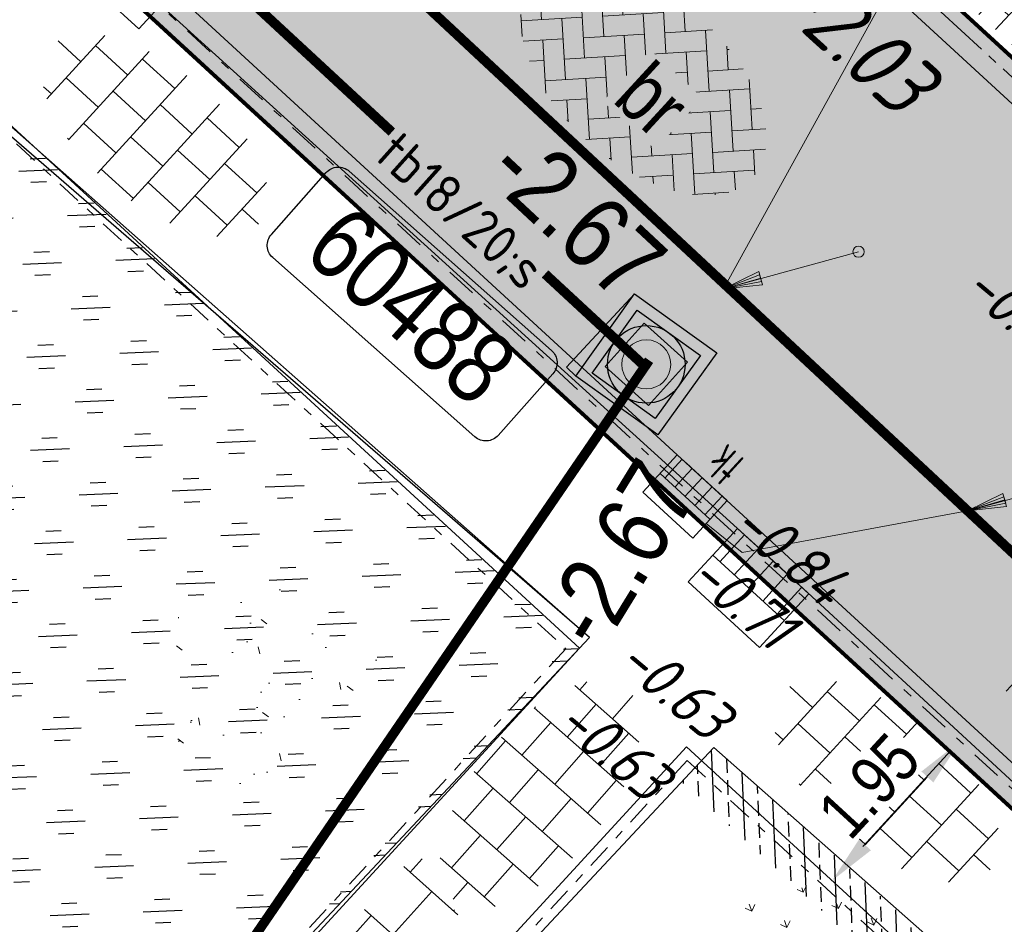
# Model space of a CAD drawing. Header units: metres. Extents: x 111546 to 149831, y 498798 to 507863.
# Tile 770 of 1056: x 111880 to 111890, y 501712 to 501722. Entities that reach past the tile are written whole.
import ezdxf
from ezdxf.enums import TextEntityAlignment as Align

# ---------------------------------------------------------------- set-up
doc = ezdxf.new("R2010")
doc.units = ezdxf.units.M
for name, pattern in [('CENTER2', [28.575, 19.05, -3.175, 3.175, -3.175]), ('DASHDOT', [25.4, 12.7, -6.35, 0, -6.35]), ('DASHDOT2', [12.7, 6.35, -3.175, 0, -3.175]), ('DASHED', [19.05, 12.7, -6.35]), ('RI-HWA', [7.4, 5, -2.4]), ('VW-1-1_STREEP', [2, 1, -1])]:
    doc.linetypes.add(name, pattern=pattern)
for name, color, linetype in [('0-hoogte mv-bestaand', 253, 'Continuous'), ('1-ontgraven teelaarde tbv aanbrengen cunet', 252, 'DASHED'), ('2-nw- bob-DWA', 20, 'Continuous'), ('2-nw-DWA inspectieput nr', 2, 'Continuous'), ('2-nw-inspectieput-DWA-beton-80', 20, 'Continuous'), ('2-nw-streng-DWA beton', 20, 'DASHED'), ('2-nw-streng-HWA', 160, 'RI-HWA'), ('2-vw-Streng regenwater  bobtot', 150, 'Continuous'), ('3-NW-HV-316010+318010-Afwerken zandbed voor wegfundering en menggranulaat-opp', 20, 'Continuous'), ('3-nw-markering', 7, 'Continuous'), ('3-vw-band-ob 6x20', 30, 'Continuous'), ('3-vw-band-trb-13-15x25', 230, 'Continuous'), ('4-vw-bossage', 3, 'Continuous'), ('4-vw-bossage-omlijsting', 7, 'Continuous')]:
    doc.layers.add(name, color=color, linetype=linetype)
for name, color, linetype, lineweight in [('2-nw-inlaat-hwa 125', 160, 'Continuous', 15), ('2-YY-kolkleiding HWA 125mm', 150, 'Continuous', 15), ('3-nw-arcering-rijweg', 7, 'Continuous', 13), ('3-nw-arcering-trottoir', 2, 'Continuous', 15), ('3-nw-band-gb 5-20x20 gb-achterkant', 7, 'CENTER2', 13), ('3-nw-band-gb 5-20x20 gb-voorkant', 7, 'Continuous', 13), ('3-nw-band-ob 10x20', 7, 'Continuous', 13), ('3-nw-band-ob 10x20-achterkant', 7, 'DASHDOT', 13), ('3-nw-band-trb18-20x20-achterkant-stelspecie', 103, 'DASHDOT2', 15), ('3-nw-band-trb18-20x20-voorkant-stelspecie', 103, 'Continuous', 15), ('3-nw-kolk trottoir', 7, 'Continuous', 13), ('3-nw-maatvoering', 181, 'Continuous', 15), ('3-nw-mat-arcering', 7, 'Continuous', 5), ('3-nw-putrand-bestrating-dwa', 30, 'Continuous', 13), ('3-nw-text-20-herinrichting', 7, 'Continuous', 15), ('3-vw-kolk-trottoirkolk', 50, 'Continuous', 13), ('3-vw-verharding', 3, 'Continuous', 15), ('4-bs-gras', 253, 'Continuous', 9), ('4-nw-gazon', 7, 'Continuous', 5)]:
    doc.layers.add(name, color=color, linetype=linetype, lineweight=lineweight)
doc.layers.add('3-nw-menggranulaat', color=7, linetype='Continuous', lineweight=13, true_color=0xebebeb)
doc.styles.get("Standard").update_dxf_attribs({"font": 'isocp-ie.shx'})
doc.styles.add('veysel', font='isocp-ie.shx', dxfattribs={"height": 0.1})
doc.styles.add('Zaanstad', font='ARIALN.TTF')
doc.styles.add('Zaanstad 1-200 1.8mm', font='ARIALN.TTF', dxfattribs={"height": 0.36})
doc.styles.add('Zaanstad 1-500 1.8mm', font='ARIALN.TTF', dxfattribs={"height": 0.9})
doc.dimstyles.new('1-250', dxfattribs={"dimscale": 0.25, "dimtxt": 2, "dimasz": 2, "dimexe": 1, "dimexo": 1, "dimgap": 0.5, "dimtad": 1, "dimzin": 0, "dimdsep": 46, "dimtxsty": 'Zaanstad', "dimcen": 0, "dimclrd": 256, "dimclre": 256, "dimclrt": 256, "dimadec": 0, "dimazin": 0, "dimtfac": 1, "dimtofl": 0, "dimtmove": 0, "dimatfit": 3, "dimfxl": 1, "dimtfill": 1, "dimtolj": 1, "dimtzin": 0, "dimlwd": -1, "dimlwe": -1, "dimarcsym": 0})

# ---------------------------------------------------------------- blocks, each defined once
blk = doc.blocks.new('*D574')
at = {"layer": '3-nw-maatvoering', "ltscale": 0.01, "transparency": 16777216}
blk.add_line((111890.401, 501714.636), (111893.108, 501717.581), dxfattribs=at)
for points in [[(111893.047, 501717.638), (111893.169, 501717.525), (111893.446, 501717.95)], [(111890.34, 501714.693), (111890.463, 501714.58), (111890.063, 501714.268)]]:
    blk.add_solid(points, dxfattribs=at)
at = {"layer": 'Defpoints', "color": 0, "ltscale": 0.01, "transparency": 16777216}
for p in [(111893.446, 501717.95), (111893.446, 501717.95), (111890.063, 501714.268)]:
    blk.add_point(p, dxfattribs=at)
at = {"layer": '3-nw-maatvoering', "ltscale": 0.01, "transparency": 16777216, "insert": (111891.475, 501716.366), "char_height": 0.5, "attachment_point": 5, "rotation": 47.4151, "style": 'Zaanstad', "bg_fill": 3, "box_fill_scale": 1.1, "bg_fill_color": 256, "bg_fill_true_color": 13158600, "bg_fill_transparency": 0}
blk.add_mtext('\\A1;5.00', dxfattribs=at)
blk = doc.blocks.new('*D577')
at = {"layer": '3-nw-maatvoering', "ltscale": 0.01, "transparency": 16777216}
blk.add_line((111889.588, 501713.753), (111888.946, 501713.054), dxfattribs=at)
for points in [[(111889.527, 501713.81), (111889.65, 501713.697), (111889.927, 501714.122)], [(111888.884, 501713.11), (111889.007, 501712.998), (111888.607, 501712.686)]]:
    blk.add_solid(points, dxfattribs=at)
at = {"layer": 'Defpoints', "color": 0, "ltscale": 0.01, "transparency": 16777216}
for p in [(111889.927, 501714.122), (111888.607, 501712.686), (111888.607, 501712.686)]:
    blk.add_point(p, dxfattribs=at)
at = {"layer": '3-nw-maatvoering', "ltscale": 0.01, "transparency": 16777216, "insert": (111888.987, 501713.661), "char_height": 0.5, "attachment_point": 5, "rotation": 47.4151, "style": 'Zaanstad', "bg_fill": 3, "box_fill_scale": 1.1, "bg_fill_color": 256, "bg_fill_true_color": 13158600, "bg_fill_transparency": 0}
blk.add_mtext('\\A1;1.95', dxfattribs=at)
blk = doc.blocks.new('tgls')
at = {"linetype": 'Continuous'}
for p, q in [((-1.018, -0.663), (-1.018, 0.575)), ((-0.418, -0.668), (-0.418, 0.573)), ((0.182, -0.673), (0.182, 0.57)), ((0.782, -0.678), (0.782, 0.568)), ((-1.018, 0.329), (-1.552, 0.329)), ((0.182, 0.329), (-0.418, 0.329)), ((1.218, 0.329), (0.782, 0.329)), ((-1.618, 0.029), (-1.635, 0.029)), ((-1.618, -0.658), (-1.618, 0.09)), ((-0.418, 0.029), (-1.018, 0.029)), ((0.782, 0.029), (0.182, 0.029)), ((-1.018, -0.271), (-1.618, -0.271)), ((0.182, -0.271), (-0.418, -0.271)), ((1.382, -0.271), (0.782, -0.271)), ((1.382, -0.682), (1.382, -0.248)), ((-1.618, -0.571), (-1.803, -0.571)), ((-0.418, -0.571), (-1.018, -0.571)), ((0.782, -0.571), (0.182, -0.571)), ((1.473, -0.571), (1.382, -0.571))]:
    blk.add_line(p, q, dxfattribs=at)
blk = doc.blocks.new('straatkolk_M')
at = {"linetype": 'Continuous'}
for p, q in [((-0.404, 0.475), (-0.569, -0.255)), ((0.569, 0.255), (-0.404, 0.475)), ((0.569, 0.255), (0.404, -0.475)), ((0.404, -0.475), (-0.569, -0.255))]:
    blk.add_line(p, q, dxfattribs=at)
blk = doc.blocks.new('Bestaande trottoirkolk')
for points in [[(-0.4, 0.374), (-0.4, 0.748)], [(-0.2, 0.374), (-0.2, 0.748)], [(0, 0.374), (0, 0.748)], [(0.2, 0.374), (0.2, 0.748)], [(0.4, 0.374), (0.4, 0.748)], [(-0.499, 0.374), (0.499, 0.374)]]:
    blk.add_lwpolyline(points)
at = {"rotation": 12.74062106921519}
blk.add_blockref('straatkolk_M', (0, 0.374), dxfattribs=at)
blk = doc.blocks.new('putrand')
blk.add_lwpolyline([(-0.3, -0.3), (0.3, -0.3), (0.3, 0.3), (-0.3, 0.3)], close=True)
blk.add_circle((0, 0), 0.253)
blk = doc.blocks.new('*U738')
blk.add_line((0.225, 0), (-0.225, 0))
for points in [[(-0.28, -0.262), (-0.28, 0)], [(0, -0.262), (0, 0)], [(-0.14, -0.262), (-0.14, 0)], [(0.14, -0.262), (0.14, 0)], [(0.28, -0.262), (0.28, 0)], [(0.349, -0.262), (-0.349, -0.262)]]:
    blk.add_lwpolyline(points)
at = {"xscale": -0.7000000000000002, "yscale": 0.7000000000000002, "zscale": 0.7000000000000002, "rotation": 347.2593789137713}
blk.add_blockref('straatkolk_M', (0, -0.262), dxfattribs=at)
at = {"linetype": 'DASHDOT', "lineweight": 5, "width": 0.665014}
blk.add_text('tk', height=0.3703, rotation=179.9746, dxfattribs=at).set_placement((0.214, 0.438))
blk = doc.blocks.new('2-inlaat')
for p, q in [((-1.728, 2.693), (0, 0)), ((0, 0), (-0.357, 0.822))]:
    blk.add_line(p, q)
blk.add_lwpolyline([(-0.357, 0.822), (-0.618, 0.653), (0, 0), (-0.424, 0.781), (-0.552, 0.694), (0, 0), (-0.491, 0.739)])
blk.add_circle((-1.728, 2.693), 0.128)
blk = doc.blocks.new('2-inspectieput 80x80')
h = blk.add_hatch(color=256)
h.dxf.hatch_style = 1
edge = h.paths.add_edge_path()
edge.add_arc((0, 0), 0.4, 0, 360)
at = {"flags": 128}
for points in [[(-0.52, 0.52), (0.52, 0.52), (0.52, -0.52), (-0.52, -0.52)], [(-0.4, 0.4), (0.4, 0.4), (0.4, -0.4), (-0.4, -0.4)]]:
    blk.add_lwpolyline(points, close=True, dxfattribs=at)
blk.add_circle((0, 0), 0.4)

msp = doc.modelspace()

# ---------------------------------------------------------------- hatches: boundary and pattern name
at = {"layer": '3-nw-arcering-rijweg'}
h = msp.add_hatch(dxfattribs=at)
h.set_pattern_fill('AVH-BSS_KEIFORMAAT_ELLEBOOG', color=256, scale=2, angle=-16.59743, pattern_type=2)
h.set_pattern_definition([(3.426, (111888.41138, 501720.46228), (0.197075, 0.222174), [0.63, -0.21]), (273.426, (111888.38628, 501720.88153), (0.197075, 0.222174), [0.63, -0.21])])
edge = h.paths.add_edge_path()
edge.add_ellipse((111886.6619, 501720.9428), major_axis=(-1.129, 1.0089), ratio=0.5677801, start_angle=0, end_angle=360)
at = {"layer": '3-nw-arcering-trottoir'}
h = msp.add_hatch(dxfattribs=at)
h.set_pattern_fill('AVH-TEGEL_300X300_HALFST', color=256, scale=1.5, angle=297.53719, style=0, pattern_type=2)
h.set_pattern_definition([(317.5606656, (531231.61683, 789009.0101), (0.4839285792, -0.13761587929), [0.45, -0.45]), (47.5606656, (531231.61683, 789009.0101), (-0.33209651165, 0.3036641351), [])])
edge = h.paths.add_edge_path()
edge.add_ellipse((111881.6286, 501720.3659), major_axis=(1.077, -0.9049), ratio=0.488545, start_angle=0, end_angle=360)
h = msp.add_hatch(dxfattribs=at)
h.set_pattern_fill('AVH-TEGEL_300X300_HALFST', color=256, scale=1.5, angle=208.52772, style=0, pattern_type=2)
h.set_pattern_definition([(228.551203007, (406380.73014, 87392.69129), (-0.12922950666, -0.48623526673), [0.45, -0.45]), (318.55120301, (406380.73014, 87392.6913), (0.297877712, 0.3372964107), [])])
edge = h.paths.add_edge_path()
edge.add_ellipse((111885.5975, 501713.5749), major_axis=(-0.8861, -1.0925), ratio=0.488545, start_angle=0, end_angle=360)
h = msp.add_hatch(dxfattribs=at)
h.set_pattern_fill('AVH-TEGEL_300X300_HALFST', color=256, scale=1.5, angle=297.53719, style=0, pattern_type=2)
h.set_pattern_definition([(317.5606656, (531239.15855, 789002.3556), (0.4839285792, -0.13761587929), [0.45, -0.45]), (47.5606656, (531239.15855, 789002.3556), (-0.33209651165, 0.3036641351), [])])
edge = h.paths.add_edge_path()
edge.add_ellipse((111889.1703, 501713.7114), major_axis=(1.077, -0.9049), ratio=0.488545, start_angle=0, end_angle=360)
at = {"layer": '3-nw-mat-arcering', "ltscale": 2}
h = msp.add_hatch(dxfattribs=at)
h.set_pattern_fill('AVH-BSS_KEIFORMAAT_KEPER', color=256, scale=2.2, angle=297.39163, pattern_type=2)
h.set_pattern_definition([(317.4151, (111861.61324, 501749.65284), (0.3263932, 0.0137661), [0.693, -0.231]), (227.4151, (111861.92587, 501749.993), (0.3263932, 0.0137661), [0.693, -0.231])])
h.paths.add_polyline_path([(111892.3683, 501719.5447), (111891.1006, 501720.7098), (111891.4573, 501721.0979), (111891.0156, 501721.5039), (111890.6588, 501721.1158), (111889.401, 501722.2718), (111890.3189, 501723.2706), (111893.2862, 501720.5435)])
at = {"layer": '4-nw-gazon', "ltscale": 0.1}
h = msp.add_hatch(dxfattribs=at)
h.set_pattern_fill('AGR-GRAS_GAZON', color=256, scale=0.5, angle=-46.148, pattern_type=2)
h.set_pattern_definition([(308.76637, (112483.4029, 500985.4389), (0.9624805, 0.0527809), [0, -0.76, 0, -0.85, 0, -0.8125]), (278.76637, (112483.4029, 500985.4389), (1.4302849, -0.8534867), [0, -0.41, 0, -0.685, 0, -0.2625]), (238.76637, (112483.3893, 500986.05374), (0.037241, -1.5566281), [0, -0.25, 0, -0.9, 0, -1.175]), (228.76637, (112483.3893, 500986.0537), (0.4719491, -1.4929976), [0, -0.125, 0, -0.59, 0, -0.675]), (322.26637, (112485.2794, 500986.7507), (0.8731955, 0.27140796), [0.075, -1.04775]), (281.26637, (112481.4703, 500986.6665), (0.83706867, -0.3680336), [0.075, -1.04775])])
edge = h.paths.add_edge_path()
edge.add_arc((111882.7852, 501714.6908), 1.1599, 0, 360)

# ---------------------------------------------------------------- linework, layer by layer
at = {"layer": '2-nw-DWA inspectieput nr', "elevation": 0.6224, "flags": 128}
msp.add_lwpolyline([(111882.8267, 501719.3456), (111883.3901, 501719.9814, -0.4142136), (111883.6299, 501719.9958), (111885.7141, 501718.1489, -0.4142136), (111885.7286, 501717.909), (111885.1651, 501717.2732, -0.4142136), (111884.9253, 501717.2588), (111882.8411, 501719.1057, -0.4142136)], format="xyb", close=True, dxfattribs=at)
at = {"layer": '2-nw-inspectieput-DWA-beton-80'}
msp.add_lwpolyline([(111885.9656, 501717.8857), (111885.8675, 501717.9759)], dxfattribs=at)
at = {"layer": '2-nw-streng-DWA beton', "ltscale": 0.1, "const_width": 0.1}
for points in [[(111886.6834, 501717.9782), (111857.1007, 501745.3736)], [(111886.7206, 501718.0477), (111870.1398, 501693.8397)]]:
    msp.add_lwpolyline(points, dxfattribs=at)
at = {"layer": '2-YY-kolkleiding HWA 125mm', "ltscale": 0.06, "elevation": 0}
for points in [[(111889.007, 501722.6559), (111889.4145, 501722.2815), (111887.4862, 501718.7832)], [(111887.3086, 501716.3671), (111887.6794, 501716.0657), (111890.0034, 501716.4966)]]:
    msp.add_lwpolyline(points, dxfattribs=at)
at = {"layer": '3-nw-band-ob 10x20'}
msp.add_lwpolyline([(111865.8408, 501636.4822), (111889.4227, 501665.7243, 0.0538909), (111931.6098, 501728.6329)], format="xyb", dxfattribs=at)
for points in [[(111879.8184, 501720.7634), (111886.0025, 501715.0798)], [(111886.0025, 501715.0798), (111869.1827, 501696.7786), (111863.0074, 501702.454)], [(111887.107, 501714.0648), (111870.2871, 501695.7636), (111886.3763, 501680.9766)], [(111887.107, 501714.0648), (111897.1629, 501704.8227)]]:
    msp.add_lwpolyline(points, dxfattribs=at)
at = {"layer": '3-nw-band-ob 10x20-achterkant', "ltscale": 0.02}
msp.add_lwpolyline([(111865.9325, 501636.4367), (111889.4999, 501665.6607, 0.0538327), (111931.6608, 501728.5149)], format="xyb", dxfattribs=at)
for points in [[(111879.7507, 501720.6898), (111885.8612, 501715.0738)], [(111885.8612, 501715.0738), (111869.1767, 501696.9199), (111863.0751, 501702.5276)], [(111887.1129, 501713.9235), (111870.4284, 501695.7696), (111886.3648, 501681.1231)], [(111887.1129, 501713.9235), (111897.0952, 501704.7491)]]:
    msp.add_lwpolyline(points, dxfattribs=at)
at = {"layer": '3-nw-band-trb18-20x20-achterkant-stelspecie', "ltscale": 0.05}
msp.add_lwpolyline([(111898.4291, 501706.3074), (111880.3339, 501722.938)], dxfattribs=at)
msp.add_lwpolyline([(111867.1223, 501641.8946), (111887.5694, 501667.2494, 0.0476092), (111925.2885, 501721.9883, 0.0476092)], format="xyb", dxfattribs=at)
at = {"layer": '3-nw-band-trb18-20x20-voorkant-stelspecie'}
msp.add_lwpolyline([(111898.5645, 501706.4547), (111880.4693, 501723.0853)], dxfattribs=at)
msp.add_lwpolyline([(111866.9666, 501642.0201), (111887.4149, 501667.3765, 0.0476271), (111925.1381, 501722.1281, 0.0476271)], format="xyb", dxfattribs=at)
at = {"layer": '3-nw-markering', "linetype": 'VW-1-1_STREEP', "const_width": 0.1, "flags": 128}
for points in [[(111882.0384, 501668.4378), (111883.7075, 501670.4257, 0.1024983), (111950.1397, 501793.7265), (111961.8731, 501833.0593, -0.0206559), (111968.5282, 501852.4124), (111994.9588, 501920.0509), (112008.7605, 501957.4729)], [(111884.2225, 501666.6038), (111885.8705, 501668.6474, 0.1025141), (111952.817, 501792.8935), (111964.5504, 501832.2264, -0.0206559), (111971.1358, 501851.3764), (111997.5754, 501919.0382), (112011.3989, 501956.5192)]]:
    msp.add_lwpolyline(points, format="xyb", dxfattribs=at)
at = {"layer": '3-vw-band-ob 6x20', "ltscale": 0.05}
msp.add_lwpolyline([(111862.6047, 501702.9029), (111865.762, 501700.005), (111866.071, 501700.271), (111869.331, 501697.318), (111886.106, 501715.19), (111879.707, 501720.73)], dxfattribs=at)
at = {"layer": '3-vw-band-trb-13-15x25', "ltscale": 0.1}
msp.add_lwpolyline([(111888.587, 501785.701), (111884.542, 501789.453), (111878.865, 501783.338), (111855.696, 501758.079), (111859.845, 501754.331), (111857.555, 501751.882), (111854.669, 501754.457), (111840.723, 501767.427), (111840.326, 501767.846), (111836.29, 501763.487), (111850.862, 501750), (111873.309, 501729.305), (111887.999, 501715.98)], dxfattribs=at)

# ---------------------------------------------------------------- block references
at = {"layer": '2-nw-inlaat-hwa 125', "xscale": 0.4513648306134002, "yscale": 0.4513648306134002, "zscale": 0.4513648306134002, "rotation": 252.7132091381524}
msp.add_blockref('2-inlaat', (111887.4862, 501718.7832), dxfattribs=at)
at = {"layer": '2-nw-inspectieput-DWA-beton-80', "rotation": 54.38728976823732}
msp.add_blockref('2-inspectieput 80x80', (111886.6911, 501718.0056), dxfattribs=at)
at = {"layer": '3-nw-kolk trottoir', "ltscale": 0.05, "rotation": 317.4151050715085}
for p in [(111881.5568, 501722.0858, 0), (111887.267, 501716.8378, 0)]:
    msp.add_blockref('*U738', p, dxfattribs=at)
at = {"layer": '3-nw-putrand-bestrating-dwa', "zscale": 1.528603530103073, "rotation": 138.0634148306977}
msp.add_blockref('putrand', (111886.6911, 501718.0056), dxfattribs=at)
at = {"layer": '3-vw-kolk-trottoirkolk', "rotation": 317.4829841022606}
msp.add_blockref('Bestaande trottoirkolk', (111887.4918, 501715.426), dxfattribs=at)
at = {"layer": '3-vw-verharding', "rotation": 228.1031230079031}
msp.add_blockref('tgls', (111883.6017, 501711.1874), dxfattribs=at)

# ---------------------------------------------------------------- texts
at = {"layer": '0-hoogte mv-bestaand', "style": 'veysel', "oblique": 15}
for s, p in [('-0.65', (111890.4124, 501718.3547)), ('-0.84', (111888.0284, 501715.8965)), ('-0.71', (111887.54, 501715.4099)), ('-0.63', (111886.8376, 501714.5063)), ('-0.63', (111886.2091, 501713.8742))]:
    msp.add_text(s, height=0.45, rotation=320, dxfattribs=at).set_placement(p, align=Align.CENTER)
at = {"layer": '2-nw- bob-DWA', "style": 'Zaanstad 1-500 1.8mm'}
for rotation, p in [(316.98416, (111886.9486, 501719.1539)), (58.45486, (111886.606, 501717.0854))]:
    msp.add_text('-2.67', height=0.75, rotation=rotation, dxfattribs=at).set_placement(p, align=Align.TOP_RIGHT)
at = {"layer": '2-vw-Streng regenwater  bobtot', "oblique": 15}
msp.add_text('-2.03', height=0.65, rotation=317.78219, dxfattribs=at).set_placement((111887.8305, 501721.5889), align=Align.BOTTOM_LEFT)

# ---------------------------------------------------------------- next in the draw order: dimensions: what is measured, and where the dimension line sits
at = {"layer": '3-nw-maatvoering', "ltscale": 0.01}
for p1, p2, picture, middle in [((111890.0628, 501714.2682), (111893.4462, 501717.9496), '*D574', (111891.4745, 501716.3663)), ((111889.9268, 501714.1216), (111888.6072, 501712.6859), '*D577', (111888.987, 501713.6611))]:
    dim = msp.add_aligned_dim(p1=p1, p2=p2, distance=0, dimstyle='1-250', dxfattribs=at)
    dim.commit()
    dim.dimension.update_dxf_attribs({"geometry": picture, "text_midpoint": middle})

# ---------------------------------------------------------------- next in the draw order: hatches: boundary and pattern name
at = {"layer": '1-ontgraven teelaarde tbv aanbrengen cunet', "ltscale": 10}
h = msp.add_hatch(dxfattribs=at)
h.set_pattern_fill('ANSI33', color=256, scale=0.047949, angle=90)
h.set_pattern_definition([(92.414373, (112558.95048, 501470.19482), (-0.30420793, -0.01282654), []), (92.414373, (112559.09617, 501470.35334), (-0.30420793, -0.01282654), [0.15223911, -0.07611955])])
h.paths.add_polyline_path([(111887.387, 501714.058), (111899.36, 501703.366), (111899.7904, 501699.0197), (111899.5074, 501698.7126), (111899.3174, 501698.8358), (111899.5082, 501699.13), (111896.9433, 501704.6239), (111887.0555, 501713.7036)])
at = {"layer": '4-bs-gras'}
h = msp.add_hatch(dxfattribs=at)
h.set_pattern_fill('AGR-KRUIDEN', color=256, scale=0.04, pattern_type=2)
h.set_pattern_definition([(110.0468, (111867.00992, 501699.97528), (-0.3626612, 0.1687508), [0.075, -0.4906854]), (65.0468, (111867.00992, 501699.97528), (-0.362661, 0.168751), [0.075, -0.325]), (155.0468, (111867.00992, 501699.97528), (-0.168751, -0.362661), [0.075, -0.325])])
h.paths.add_polyline_path([(111889.4259, 501712.17), (111888.709, 501712.7622), (111888.0542, 501712.5232), (111887.4811, 501712.5182), (111887.4899, 501711.5076), (111887.7909, 501710.6826), (111888.721, 501710.7392), (111889.1563, 501711.2445), (111889.3429, 501711.4448)])

# ---------------------------------------------------------------- next in the draw order: linework, layer by layer
at = {"layer": '3-nw-band-gb 5-20x20 gb-achterkant', "ltscale": 0.03}
msp.add_lwpolyline([(111866.6267, 501742.87), (111900.7126, 501711.5431)], dxfattribs=at)
at = {"layer": '3-nw-band-gb 5-20x20 gb-voorkant'}
msp.add_lwpolyline([(111866.4883, 501742.7256), (111900.5772, 501711.3958)], dxfattribs=at)
at = {"layer": '3-NW-HV-316010+318010-Afwerken zandbed voor wegfundering en menggranulaat-opp'}
msp.add_lwpolyline([(111959.6211, 501833.7311), (111947.8873, 501794.3967, -0.0409226), (111927.5402, 501742.2014), (111914.6403, 501718.2034, -0.0072409), (111909.4717, 501709.7249), (111902.159, 501710.4174), (111900.0135, 501712.3893), (111896.1564, 501708.1925), (111898.3692, 501706.1588), (111901.9376, 501698.2777, -0.0242111), (111881.9079, 501671.9368), (111875.8132, 501664.6874), (111881.8015, 501659.8582), (111887.6852, 501667.154, 0.0476081), (111925.4195, 501721.9153), (111934.2415, 501738.8209, 0.0114887), (111940.9568, 501753.4345), (111946.615, 501767.3333, 0.0187736), (111955.069, 501792.2218), (111966.8024, 501831.5546, -0.0206559)], format="xyb", dxfattribs=at)
at = {"layer": '3-vw-band-ob 6x20', "ltscale": 0.05}
msp.add_lwpolyline([(111891.236, 501710.66), (111887.387, 501714.058), (111870.62, 501696.129), (111886.736, 501681.319), (111896.254, 501693.9), (111899.841, 501699.093), (111899.36, 501703.366)], close=True, dxfattribs=at)
at = {"layer": '3-vw-band-trb-13-15x25', "ltscale": 0.1}
msp.add_line((111887.999, 501715.98), (111896.892, 501707.771), dxfattribs=at)

# ---------------------------------------------------------------- next in the draw order: block references
at = {"layer": '2-nw-inlaat-hwa 125', "xscale": 0.4513648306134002, "yscale": 0.4513648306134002, "zscale": 0.4513648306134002, "rotation": 252.7132091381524}
msp.add_blockref('2-inlaat', (111890.0034, 501716.4966, 0), dxfattribs=at)

# ---------------------------------------------------------------- next in the draw order: texts
at = {"layer": '2-nw-DWA inspectieput nr', "ltscale": 0.05, "insert": (111884.2696, 501718.6126), "char_height": 0.75, "width": 0.574682, "attachment_point": 5, "rotation": 318.07872, "style": 'Zaanstad 1-200 1.8mm', "bg_fill": 3, "box_fill_scale": 1.1, "bg_fill_color": 256, "bg_fill_true_color": 13158600, "bg_fill_transparency": 0}
msp.add_mtext('\\A1;60488', dxfattribs=at)
at = {"layer": '3-nw-text-20-herinrichting', "ltscale": 0.05, "insert": (111886.7545, 501720.7303), "char_height": 0.6, "attachment_point": 5, "rotation": 317.41437, "style": 'Zaanstad 1-200 1.8mm', "bg_fill": 3, "box_fill_scale": 1.1, "bg_fill_color": 256, "bg_fill_true_color": 13158600, "bg_fill_transparency": 0}
msp.add_mtext('\\A1;br', dxfattribs=at)

# ---------------------------------------------------------------- next in the draw order: texts
at = {"layer": '3-nw-text-20-herinrichting', "color": 0, "insert": (111883.8592, 501720.1045), "char_height": 0.408319, "attachment_point": 7, "rotation": 318.18945, "style": 'veysel', "bg_fill": 3, "box_fill_scale": 1.1, "bg_fill_color": 256, "bg_fill_true_color": 13158600, "bg_fill_transparency": 0}
msp.add_mtext('\\A1;{\\C256;tb18/20;s}', dxfattribs=at)

# ---------------------------------------------------------------- next in the draw order: hatches: boundary and pattern name
at = {"layer": '3-nw-menggranulaat', "ltscale": 0.02}
h = msp.add_hatch(color=256, dxfattribs=at)
h.dxf.hatch_style = 1
edge = h.paths.add_edge_path(flags=17)
edge.add_line((111945.4205, 501891.0356), (111945.6729, 501890.794))
edge.add_line((111945.6729, 501890.794), (111945.6874, 501890.807))
edge.add_line((111945.6874, 501890.807), (111945.7046, 501890.8177))
edge.add_line((111945.7046, 501890.8177), (111945.7238, 501890.8259))
edge.add_line((111945.7238, 501890.8259), (111945.7445, 501890.8318))
edge.add_line((111945.7445, 501890.8318), (111945.7662, 501890.8351))
edge.add_line((111945.7662, 501890.8351), (111945.7883, 501890.836))
edge.add_line((111945.7883, 501890.836), (111945.8102, 501890.8344))
edge.add_line((111945.8102, 501890.8344), (111945.8314, 501890.8303))
edge.add_line((111945.8314, 501890.8303), (111945.8513, 501890.8237))
edge.add_line((111945.8513, 501890.8237), (111945.8693, 501890.8145))
edge.add_line((111945.8693, 501890.8145), (111945.8849, 501890.8028))
edge.add_arc((111943.4234, 501888.1077), 3.65, -30.75903, 47.59341, ccw=False)
edge.add_line((111946.56, 501886.241), (111946.396, 501885.9655))
edge.add_line((111946.396, 501885.9655), (111953.9762, 501881.4542))
edge.add_line((111953.9762, 501881.4542), (111958.2826, 501888.69))
edge.add_line((111958.2826, 501888.69), (111956.8741, 501889.9773))
edge.add_line((111956.8741, 501889.9773), (111951.4568, 501894.3664))
edge.add_line((111951.4568, 501894.3664), (111933.3048, 501910.9454))
edge.add_arc((111934.4175, 501912.1637), 1.65, 137.59341, 227.59341, ccw=False)
edge.add_line((111933.1992, 501913.2764), (111952.7546, 501934.6874))
edge.add_line((111952.7546, 501934.6874), (111952.7652, 501934.6999))
edge.add_line((111952.7652, 501934.6999), (111952.7884, 501934.7244))
edge.add_line((111952.7884, 501934.7244), (111958.8189, 501941.3271))
edge.add_arc((111962.9907, 501937.5168), 5.65, 65.58791, 137.59341, ccw=False)
edge.add_line((111965.3258, 501942.6617), (111990.2953, 501931.3286))
edge.add_line((111990.2953, 501931.3286), (111992.5123, 501928.7742))
edge.add_line((111992.5123, 501928.7742), (111996.2832, 501938.3855))
edge.add_line((111996.2832, 501938.3855), (111993.0828, 501937.6602))
edge.add_line((111993.0828, 501937.6602), (111947.8566, 501958.1872))
edge.add_line((111947.8566, 501958.1872), (111944.1829, 501950.2846))
edge.add_line((111944.1829, 501950.2846), (111946.0273, 501949.4554))
edge.add_arc((111943.3152, 501943.3934), 6.641, -41.72574, 65.89655, ccw=False)
edge.add_line((111948.2716, 501938.9734), (111948.2104, 501938.9056))
edge.add_line((111948.2104, 501938.9056), (111948.1767, 501938.8686))
edge.add_line((111948.1767, 501938.8686), (111919.7385, 501908.7564))
edge.add_line((111919.7385, 501908.7564), (111924.5965, 501904.3126))
edge.add_line((111924.5965, 501904.3126), (111926.7841, 501906.8548))
edge.add_line((111926.7841, 501906.8548), (111926.8718, 501906.9396))
edge.add_arc((111927.9845, 501905.4644), 1.8478, 39.9448, 127.02577, ccw=False)
edge.add_line((111929.4011, 501906.6508), (111929.3935, 501906.5287))
edge.add_line((111929.3935, 501906.5287), (111929.4066, 501906.5141))
edge.add_line((111929.4066, 501906.5141), (111929.4175, 501906.497))
edge.add_line((111929.4175, 501906.497), (111929.426, 501906.4777))
edge.add_line((111929.426, 501906.4777), (111929.4321, 501906.4569))
edge.add_line((111929.4321, 501906.4569), (111929.4359, 501906.4352))
edge.add_line((111929.4359, 501906.4352), (111929.4371, 501906.4131))
edge.add_line((111929.4371, 501906.4131), (111929.4359, 501906.3911))
edge.add_line((111929.4359, 501906.3911), (111929.4321, 501906.3699))
edge.add_line((111929.4321, 501906.3699), (111929.4257, 501906.35))
edge.add_line((111929.4257, 501906.35), (111929.4167, 501906.3319))
edge.add_line((111929.4167, 501906.3319), (111929.338, 501906.2428))
edge.add_line((111929.338, 501906.2428), (111945.4205, 501891.0356))
edge = h.paths.add_edge_path()
edge.add_line((111939.0689, 501884.2217), (111923.2649, 501898.6751))
edge.add_line((111923.2649, 501898.6751), (111923.0035, 501899.3073))
edge.add_line((111923.0035, 501899.3073), (111922.989, 501899.2943))
edge.add_line((111922.989, 501899.2943), (111922.9719, 501899.2837))
edge.add_line((111922.9719, 501899.2837), (111922.9527, 501899.2756))
edge.add_line((111922.9527, 501899.2756), (111922.932, 501899.2699))
edge.add_line((111922.932, 501899.2699), (111922.9104, 501899.2666))
edge.add_line((111922.9104, 501899.2666), (111922.8883, 501899.2659))
edge.add_line((111922.8883, 501899.2659), (111922.8665, 501899.2676))
edge.add_line((111922.8665, 501899.2676), (111922.8453, 501899.2718))
edge.add_line((111922.8453, 501899.2718), (111922.8254, 501899.2785))
edge.add_line((111922.8254, 501899.2785), (111922.8074, 501899.2877))
edge.add_line((111922.8074, 501899.2877), (111922.7918, 501899.2994))
edge.add_line((111922.7918, 501899.2994), (111922.7244, 501899.361))
edge.add_arc((111923.7904, 501900.8134), 1.8016, 142.46827, 233.72181, ccw=False)
edge.add_line((111922.3617, 501901.9109), (111924.5902, 501904.3072))
edge.add_line((111924.5902, 501904.3072), (111919.7344, 501908.7519))
edge.add_line((111919.7344, 501908.7519), (111909.1625, 501897.0827))
edge.add_line((111909.1625, 501897.0827), (111913.8523, 501892.7753))
edge.add_line((111913.8523, 501892.7753), (111915.8761, 501894.9148))
edge.add_arc((111917.0874, 501893.8799), 1.5932, 61.0323, 139.48943, ccw=False)
edge.add_line((111917.8591, 501895.2738), (111918.9555, 501894.4073))
edge.add_line((111918.9555, 501894.4073), (111918.9686, 501894.3928))
edge.add_line((111918.9686, 501894.3928), (111918.9794, 501894.3756))
edge.add_line((111918.9794, 501894.3756), (111918.9879, 501894.3564))
edge.add_line((111918.9879, 501894.3564), (111918.9939, 501894.3357))
edge.add_line((111918.9939, 501894.3357), (111918.9976, 501894.314))
edge.add_line((111918.9976, 501894.314), (111918.9988, 501894.2919))
edge.add_line((111918.9988, 501894.2919), (111918.9974, 501894.27))
edge.add_line((111918.9974, 501894.27), (111918.9936, 501894.2488))
edge.add_line((111918.9936, 501894.2488), (111918.9871, 501894.2289))
edge.add_line((111918.9871, 501894.2289), (111918.9781, 501894.2108))
edge.add_line((111918.9781, 501894.2108), (111918.9664, 501894.1952))
edge.add_line((111918.9664, 501894.1952), (111937.2225, 501877.2639))
edge.add_line((111937.2225, 501877.2639), (111937.3506, 501877.4043))
edge.add_line((111937.3506, 501877.4043), (111937.3651, 501877.4173))
edge.add_line((111937.3651, 501877.4173), (111937.3822, 501877.4279))
edge.add_line((111937.3822, 501877.4279), (111937.4014, 501877.4361))
edge.add_line((111937.4014, 501877.4361), (111937.4221, 501877.4419))
edge.add_line((111937.4221, 501877.4419), (111937.4437, 501877.4452))
edge.add_line((111937.4437, 501877.4452), (111937.4658, 501877.446))
edge.add_line((111937.4658, 501877.446), (111937.4876, 501877.4444))
edge.add_line((111937.4876, 501877.4444), (111937.5088, 501877.4403))
edge.add_line((111937.5088, 501877.4403), (111937.5286, 501877.4336))
edge.add_line((111937.5286, 501877.4336), (111937.5466, 501877.4245))
edge.add_line((111937.5466, 501877.4245), (111937.5622, 501877.4128))
edge.add_line((111937.5622, 501877.4128), (111938.7544, 501876.3239))
edge.add_arc((111936.2929, 501873.6289), 3.65, -30.75903, 47.59341, ccw=False)
edge.add_line((111939.4294, 501871.7622), (111938.385, 501870.0074))
edge.add_arc((111935.2485, 501871.8741), 3.65, 245.34011, 329.24097, ccw=False)
edge.add_line((111933.7256, 501868.557), (111929.0206, 501864.0685))
edge.add_arc((111924.456, 501860.7388), 5.65, -42.41791, 36.11015, ccw=False)
edge.add_line((111928.6271, 501856.9276), (111889.9448, 501814.5917))
edge.add_line((111889.9448, 501814.5917), (111889.9191, 501814.5632))
edge.add_line((111889.9191, 501814.5632), (111886.2337, 501810.5301))
edge.add_arc((111888.7069, 501808.2704), 3.35, 137.58209, 197.54111)
edge.add_line((111885.5126, 501807.2607), (111890.1896, 501792.4643))
edge.add_arc((111884.8023, 501790.7615), 5.65, -42.58489, 17.54111, ccw=False)
edge.add_line((111888.9623, 501786.9382), (111860.4469, 501755.9116))
edge.add_line((111860.4469, 501755.9116), (111859.2031, 501754.8538))
edge.add_arc((111856.663, 501757.1884), 3.45, 227.41511, 317.41511, ccw=False)
edge.add_line((111854.3284, 501754.6482), (111853.4568, 501755.1777))
edge.add_line((111853.4568, 501755.1777), (111841.6617, 501766.0181))
edge.add_line((111841.6617, 501766.0181), (111839.7535, 501767.7719))
edge.add_line((111839.7535, 501767.7719), (111835.8964, 501763.5751))
edge.add_line((111835.8964, 501763.5751), (111836.3161, 501763.1893))
edge.add_line((111836.3161, 501763.1893), (111876.9192, 501725.8727))
edge.add_line((111876.9192, 501725.8727), (111896.1196, 501708.2263))
edge.add_line((111896.1196, 501708.2263), (111899.9767, 501712.4231))
edge.add_line((111899.9767, 501712.4231), (111865.4492, 501744.1559))
edge.add_line((111865.4492, 501744.1559), (111865.3726, 501744.498))
edge.add_arc((111868.3838, 501747.7744), 4.45, 137.6472, 227.41511, ccw=False)
edge.add_line((111865.0952, 501750.7724), (111898.3784, 501787.2824))
edge.add_arc((111895.9027, 501789.5392), 3.35, 317.64716, 383.53609)
edge.add_line((111898.974, 501790.877), (111897.9326, 501793.2678))
edge.add_line((111897.9326, 501793.2678), (111893.2508, 501804.0168))
edge.add_arc((111897.6973, 501805.9535), 4.85, 137.58209, 203.53609, ccw=False)
edge.add_line((111894.1169, 501809.225), (111896.1368, 501811.4357))
edge.add_line((111896.1368, 501811.4357), (111933.9229, 501852.7908))
edge.add_arc((111938.094, 501848.9797), 5.65, 58.6164, 137.58209, ccw=False)
edge.add_line((111941.0363, 501853.8031), (111953.1191, 501846.4325))
edge.add_line((111953.1191, 501846.4325), (111956.6082, 501852.1523))
edge.add_line((111956.6082, 501852.1523), (111946.6541, 501858.2243))
edge.add_arc((111949.5965, 501863.0477), 5.65, 149.24097, 238.6164, ccw=False)
edge.add_line((111944.7413, 501865.9373), (111953.9493, 501881.412))
edge.add_line((111953.9493, 501881.412), (111946.3755, 501885.9311))
edge.add_line((111946.3755, 501885.9311), (111945.5156, 501884.4862))
edge.add_arc((111942.3791, 501886.3529), 3.65, 227.59341, 329.24097, ccw=False)
edge.add_line((111939.9176, 501883.6579), (111939.889, 501883.6834))
edge.add_line((111939.889, 501883.6834), (111939.8577, 501883.7108))
edge.add_line((111939.8577, 501883.7108), (111939.7902, 501883.77))
edge.add_line((111939.7902, 501883.77), (111939.7218, 501883.8337))
edge.add_line((111939.7218, 501883.8337), (111939.6895, 501883.8666))
edge.add_line((111939.6895, 501883.8666), (111939.6596, 501883.8999))
edge.add_line((111939.6596, 501883.8999), (111939.6328, 501883.9333))
edge.add_line((111939.6328, 501883.9333), (111939.6101, 501883.9666))
edge.add_line((111939.6101, 501883.9666), (111939.5924, 501883.9996))
edge.add_line((111939.5924, 501883.9996), (111939.5804, 501884.032))
edge.add_line((111939.5804, 501884.032), (111939.5751, 501884.0637))
edge.add_line((111939.5751, 501884.0637), (111939.5772, 501884.0942))
edge.add_line((111939.5772, 501884.0942), (111939.5814, 501884.109))
edge.add_line((111939.5814, 501884.109), (111939.5877, 501884.1235))
edge.add_line((111939.5877, 501884.1235), (111939.5963, 501884.1376))
edge.add_line((111939.5963, 501884.1376), (111939.3596, 501884.0053))
edge.add_line((111939.3596, 501884.0053), (111939.0689, 501884.2217))
edge = h.paths.add_edge_path(flags=17)
edge.add_line((111933.0577, 501869.1111), (111912.895, 501887.549))
edge.add_line((111912.895, 501887.549), (111912.8805, 501887.5359))
edge.add_line((111912.8805, 501887.5359), (111912.8633, 501887.5253))
edge.add_line((111912.8633, 501887.5253), (111912.8441, 501887.517))
edge.add_line((111912.8441, 501887.517), (111912.8234, 501887.5112))
edge.add_line((111912.8234, 501887.5112), (111912.8017, 501887.5079))
edge.add_line((111912.8017, 501887.5079), (111912.7796, 501887.507))
edge.add_line((111912.7796, 501887.507), (111912.7577, 501887.5086))
edge.add_line((111912.7577, 501887.5086), (111912.7366, 501887.5127))
edge.add_line((111912.7366, 501887.5127), (111912.7167, 501887.5193))
edge.add_line((111912.7167, 501887.5193), (111912.6986, 501887.5285))
edge.add_line((111912.6986, 501887.5285), (111912.683, 501887.5402))
edge.add_line((111912.683, 501887.5402), (111912.2714, 501887.9162))
edge.add_arc((111913.4223, 501889.4072), 1.8836, 145.26236, 232.33447, ccw=False)
edge.add_line((111911.8745, 501890.4805), (111913.8494, 501892.7722))
edge.add_line((111913.8494, 501892.7722), (111909.1549, 501897.0744))
edge.add_line((111909.1549, 501897.0744), (111901.8785, 501889.0129))
edge.add_line((111901.8785, 501889.0129), (111928.2662, 501864.9107))
edge.add_arc((111924.456, 501860.7388), 5.65, 37.7584, 47.59468, ccw=False)
edge.add_line((111928.9229, 501864.1984), (111933.6754, 501868.5805))
edge.add_arc((111935.2485, 501871.8741), 3.65, 233.53134, 244.47053, ccw=False)
edge.add_line((111933.079, 501868.9388), (111933.0701, 501868.9465))
edge.add_line((111933.0701, 501868.9465), (111933.0624, 501868.9556))
edge.add_line((111933.0624, 501868.9556), (111933.0558, 501868.9659))
edge.add_line((111933.0558, 501868.9659), (111933.0502, 501868.9772))
edge.add_line((111933.0502, 501868.9772), (111933.0458, 501868.9893))
edge.add_line((111933.0458, 501868.9893), (111933.0424, 501869.0021))
edge.add_line((111933.0424, 501869.0021), (111933.039, 501869.0288))
edge.add_line((111933.039, 501869.0288), (111933.0399, 501869.056))
edge.add_line((111933.0399, 501869.056), (111933.0451, 501869.0822))
edge.add_line((111933.0451, 501869.0822), (111933.0493, 501869.0944))
edge.add_line((111933.0493, 501869.0944), (111933.0545, 501869.1059))
edge.add_line((111933.0545, 501869.1059), (111933.0608, 501869.1163))
edge.add_line((111933.0608, 501869.1163), (111933.0682, 501869.1256))
edge.add_line((111933.0682, 501869.1256), (111933.0577, 501869.1111))
edge = h.paths.add_edge_path()
edge.add_line((111992.5179, 501928.7676), (111994.7292, 501926.2197))
edge.add_line((111994.7292, 501926.2197), (111992.7618, 501920.8852))
edge.add_line((111992.7618, 501920.8852), (111990.9535, 501916.2577))
edge.add_line((111990.9535, 501916.2577), (111987.3966, 501907.1552))
edge.add_line((111987.3966, 501907.1552), (111984.5685, 501905.9622))
edge.add_line((111984.5685, 501905.9622), (111979.6175, 501893.2924))
edge.add_line((111979.6175, 501893.2924), (111980.8658, 501890.4421))
edge.add_line((111980.8658, 501890.4421), (111966.3394, 501853.2677))
edge.add_arc((112199.3326, 501762.2227), 250.15, 158.656294, 158.959504)
edge.add_line((111965.8609, 501852.0335), (111958.2211, 501851.1683))
edge.add_line((111958.2211, 501851.1683), (111956.6509, 501852.1262))
edge.add_line((111956.6509, 501852.1262), (111953.1617, 501846.4064))
edge.add_line((111953.1617, 501846.4064), (111954.801, 501845.4065))
edge.add_line((111954.801, 501845.4065), (111961.2929, 501839.1012))
edge.add_arc((112172.9168, 501770.2756), 222.5345, 161.984141, 163.432257)
edge.add_line((111959.6211, 501833.7311), (111947.8873, 501794.3967))
edge.add_arc((111619.3818, 501892.3933), 342.8107, 334.016078, 343.389614, ccw=False)
edge.add_line((111927.5402, 501742.2014), (111914.6403, 501718.2034))
edge.add_arc((111619.3446, 501892.406), 342.85, 327.803063, 329.462534, ccw=False)
edge.add_line((111909.4717, 501709.7249), (111902.159, 501710.4174))
edge.add_line((111902.159, 501710.4174), (111900.0135, 501712.3893))
edge.add_line((111900.0135, 501712.3893), (111896.1564, 501708.1925))
edge.add_line((111896.1564, 501708.1925), (111898.3692, 501706.1588))
edge.add_line((111898.3692, 501706.1588), (111901.9376, 501698.2777))
edge.add_arc((111620.0913, 501891.8095), 341.8946, 319.976566, 325.524268, ccw=False)
edge.add_line((111881.9079, 501671.9368), (111875.8132, 501664.6874))
edge.add_line((111875.8132, 501664.6874), (111881.8015, 501659.8582))
edge.add_line((111881.8015, 501659.8582), (111887.6852, 501667.154))
edge.add_arc((111619.6416, 501892.2362), 350.0133, 319.979072, 330.881819)
edge.add_line((111925.4195, 501721.9153), (111934.2415, 501738.8209))
edge.add_arc((111619.6416, 501892.2362), 350.0133, 334.00373, 336.636623)
edge.add_line((111940.9568, 501753.4345), (111946.615, 501767.3333))
edge.add_arc((111619.5305, 501892.3164), 350.15, 339.087525, 343.389614)
edge.add_line((111955.069, 501792.2218), (111966.8024, 501831.5546))
edge.add_arc((112199.5184, 501762.133), 242.85, 158.656294, 163.389614, ccw=False)
edge.add_line((111973.3246, 501850.5211), (111996.8969, 501910.8449))
edge.add_line((111996.8969, 501910.8449), (111999.7725, 501918.2039))
edge.add_line((111999.7725, 501918.2039), (112014.2094, 501957.3484))
edge.add_line((112014.2094, 501957.3484), (112017.327, 501965.8015))
edge.add_line((112017.327, 501965.8015), (112023.9953, 501969.4553))
edge.add_line((112023.9953, 501969.4553), (112025.9918, 501974.4606))
edge.add_line((112025.9918, 501974.4606), (112023.5855, 501976.2269))
edge.add_line((112023.5855, 501976.2269), (112024.3517, 501978.5545))
edge.add_line((112024.3517, 501978.5545), (112022.3088, 501979.3064))
edge.add_line((112022.3088, 501979.3064), (112022.8152, 501980.6823))
edge.add_line((112022.8152, 501980.6823), (112015.7803, 501983.2979))
edge.add_line((112015.7803, 501983.2979), (112012.7309, 501975.0297))
edge.add_line((112012.7309, 501975.0297), (111999.4836, 501939.1108))
edge.add_line((111999.4836, 501939.1108), (111996.2923, 501938.3876))
edge.add_line((111996.2923, 501938.3876), (111992.5179, 501928.7676))
edge = h.paths.add_edge_path()
edge.add_line((112022.6664, 501569.4539), (112021.9525, 501567.8914))
edge.add_arc((112022.5437, 501567.6213), 0.65, 155.44535, 245.26702)
edge.add_line((112022.2718, 501567.0309), (112030.4099, 501563.2821))
edge.add_arc((112030.6818, 501563.8725), 0.65, 245.26702, 335.61275)
edge.add_line((112031.2738, 501563.6041), (112031.7526, 501564.6357))
edge.add_line((112031.7526, 501564.6357), (112037.7391, 501577.621))
edge.add_line((112037.7391, 501577.621), (112039.5258, 501581.518))
edge.add_line((112039.5258, 501581.518), (112043.4029, 501579.7321))
edge.add_line((112043.4029, 501579.7321), (112042.2053, 501577.1324))
edge.add_arc((112042.7957, 501576.8604), 0.65, 155.26702, 244.8963)
edge.add_line((112042.5199, 501576.2718), (112043.6841, 501575.7264))
edge.add_line((112043.6841, 501575.7264), (112037.3742, 501562.0284))
edge.add_line((112037.3742, 501562.0284), (112036.9034, 501561.0065))
edge.add_arc((112037.4938, 501560.7346), 0.65, 155.26702, 245.26702)
edge.add_line((112037.2219, 501560.1442), (112070.2963, 501544.9086))
edge.add_line((112070.2963, 501544.9086), (112090.0758, 501535.7972))
edge.add_line((112090.0758, 501535.7972), (112106.9799, 501528.0104))
edge.add_line((112106.9799, 501528.0104), (112102.6804, 501518.6766))
edge.add_line((112102.6804, 501518.6766), (112096.6219, 501521.4671))
edge.add_line((112096.6219, 501521.4671), (112098.0341, 501524.5333))
edge.add_line((112098.0341, 501524.5333), (112072.1423, 501536.474))
edge.add_line((112072.1423, 501536.474), (112068.2561, 501528.0329))
edge.add_line((112068.2561, 501528.0329), (112094.1523, 501516.1055))
edge.add_line((112094.1523, 501516.1055), (112096.6009, 501521.4217))
edge.add_line((112096.6009, 501521.4217), (112102.6595, 501518.6312))
edge.add_line((112102.6595, 501518.6312), (112097.7794, 501508.0373))
edge.add_line((112097.7794, 501508.0373), (112065.7267, 501522.8023))
edge.add_line((112065.7267, 501522.8023), (112072.124, 501536.69))
edge.add_line((112072.124, 501536.69), (112023.5558, 501559.0627))
edge.add_arc((112021.6103, 501554.8393), 4.65, 65.26702, 155.26702)
edge.add_line((112017.3868, 501556.7848), (112004.8207, 501529.5055))
edge.add_line((112004.8207, 501529.5055), (111991.5629, 501500.7245))
edge.add_line((111991.5629, 501500.7245), (111991.191, 501493.9811))
edge.add_line((111991.191, 501493.9811), (111981.4392, 501500.8561))
edge.add_line((111981.4392, 501500.8561), (111985.3353, 501503.2189))
edge.add_line((111985.3353, 501503.2189), (111995.4999, 501525.2871))
edge.add_line((111995.4999, 501525.2871), (112013.4446, 501564.2406))
edge.add_line((112013.4446, 501564.2406), (112022.0681, 501582.9609))
edge.add_line((112022.0681, 501582.9609), (112027.6993, 501580.3669))
edge.add_line((112027.6993, 501580.3669), (112027.4871, 501579.9062))
edge.add_line((112027.4871, 501579.9062), (112022.6664, 501569.4539))
at = {"layer": '4-vw-bossage', "ltscale": 0.001}
h = msp.add_hatch(dxfattribs=at)
h.set_pattern_fill('GOST_GLASS', color=256, scale=0.08)
h.set_pattern_definition([(2.41437, (112044.95577, 501447.81525), (0.4997945, -0.4593533), [0.4, -0.56]), (2.41437, (112045.0807, 501447.7004), (0.4997945, -0.4593533), [0.16, -0.8]), (2.41437, (112045.0706, 501447.9402), (0.4997945, -0.4593533), [0.16, -0.8])])
h.paths.add_polyline_path([(111879.762, 501720.79), (111886.106, 501715.19), (111869.331, 501697.318), (111866.071, 501700.271), (111865.7972, 501699.9727), (111863.0058, 501702.5347), (111863.9794, 501703.5954), (111865.7774, 501701.945), (111867.7314, 501704.2242), (111865.9547, 501705.7474), (111867.3043, 501707.2178), (111868.9611, 501706.0056), (111870.6533, 501707.9008), (111869.1759, 501709.2569)])

# ---------------------------------------------------------------- next in the draw order: linework, layer by layer
at = {"layer": '2-nw-inspectieput-DWA-beton-80'}
msp.add_lwpolyline([(111885.8675, 501717.9759), (111886.5712, 501718.7312)], dxfattribs=at)
at = {"layer": '2-nw-streng-HWA', "ltscale": 0.25, "const_width": 0.1}
msp.add_lwpolyline([(111896.0949, 501710.8176), (111858.8212, 501745.5673)], dxfattribs=at)
at = {"layer": '3-NW-HV-316010+318010-Afwerken zandbed voor wegfundering en menggranulaat-opp', "const_width": 0.04}
msp.add_lwpolyline([(111885.5126, 501807.2607), (111890.1896, 501792.4643, -0.2685386), (111888.9623, 501786.9382), (111860.4469, 501755.9116), (111859.2031, 501754.8538, -0.4142136), (111854.3284, 501754.6482), (111853.4568, 501755.1777), (111841.6617, 501766.0181), (111839.7535, 501767.7719), (111835.8964, 501763.5751), (111836.3161, 501763.1893), (111876.9192, 501725.8727), (111896.1196, 501708.2263), (111899.9767, 501712.4231), (111865.4492, 501744.1559), (111865.3726, 501744.498, -0.4130276), (111865.0952, 501750.7724), (111898.3784, 501787.2824, 0.2956864), (111898.974, 501790.877), (111897.9326, 501793.2678), (111893.2508, 501804.0168, -0.2959952)], format="xyb", dxfattribs=at)
at = {"layer": '4-vw-bossage-omlijsting', "ltscale": 0.02}
msp.add_lwpolyline([(111879.762, 501720.79), (111886.106, 501715.19), (111869.331, 501697.318), (111866.071, 501700.271), (111865.7972, 501699.9727), (111863.0058, 501702.5347), (111863.9794, 501703.5954), (111865.7774, 501701.945), (111867.7314, 501704.2242), (111865.9547, 501705.7474), (111867.3043, 501707.2178), (111868.9611, 501706.0056), (111870.6533, 501707.9008), (111869.1759, 501709.2569), (111879.762, 501720.79)], close=True, dxfattribs=at)

doc.saveas('drawing.dxf')
